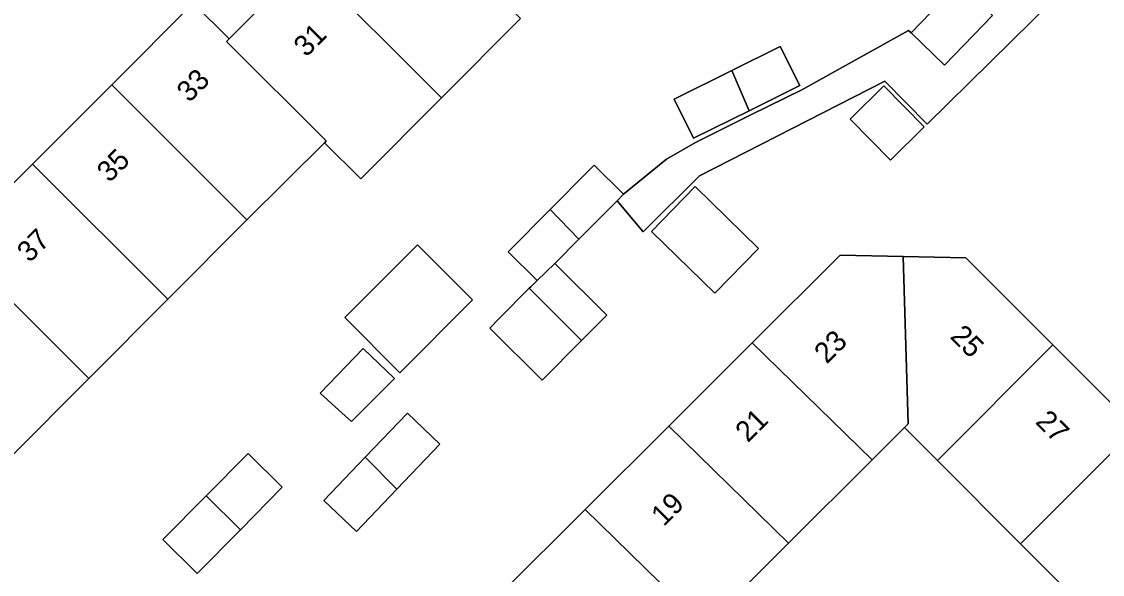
# Model space of a CAD drawing. Extents: x 159960 to 160866, y 382700 to 383354.
# Drawn here: x 160092.2 to 160144.3, y 383161.3 to 383188 of the extents above; entities that cross this region are included whole.
import ezdxf

# ---------------------------------------------------------------- set-up
doc = ezdxf.new("R2010")
doc.units = 0
for name, color, linetype in [('IMGEO_Erf', 7, 'Continuous'), ('IMGEO_Pand', 7, 'Continuous'), ('IMGEO_Pand_nummerreeks', 7, 'Continuous'), ('IMGEO_Voetpad_open', 7, 'Continuous')]:
    doc.layers.add(name, color=color, linetype=linetype)

msp = doc.modelspace()

# ---------------------------------------------------------------- linework, layer by layer
at = {"layer": 'IMGEO_Erf'}
for points in [[(160144.01, 383191.052), (160135.884, 383183.052), (160133.851, 383185.116), (160124.902, 383180.566), (160122.19, 383177.859), (160120.927, 383179.356), (160119.082, 383177.5), (160117.917, 383176.328), (160120.426, 383173.834), (160119.214, 383172.615), (160117.311, 383170.7), (160114.779, 383173.217), (160115.24, 383173.68), (160116.691, 383175.14), (160116.764, 383175.214), (160117.068, 383175.507), (160115.672, 383176.895), (160117.693, 383178.929), (160119.514, 383180.761), (160119.829, 383181.078), (160121.242, 383179.673), (160123.31, 383181.366), (160124.715, 383182.174), (160127.384, 383183.496), (160129.838, 383184.712), (160134.993, 383187.572), (160135.11, 383187.459), (160137.453, 383189.883)], [(160088.914, 383177.3), (160092.728, 383181.123), (160096.542, 383184.946), (160100.475, 383188.888), (160102.207, 383187.159), (160105.902, 383190.862)], [(160116.27, 383188.142), (160112.455, 383184.319), (160108.555, 383180.41), (160106.804, 383182.157), (160103.068, 383178.43), (160099.254, 383174.607), (160095.439, 383170.785), (160091.626, 383166.962)], [(160144.436, 383158.763), (160140.398, 383162.81), (160136.382, 383166.836), (160134.802, 383168.42), (160133.236, 383166.86), (160129.201, 383162.84), (160125.167, 383158.819), (160121.131, 383154.799), (160117.096, 383150.778), (160113.054, 383146.75), (160108.884, 383142.595), (160105.361, 383146.143), (160103.19, 383148.331), (160107.289, 383152.415), (160111.322, 383156.434), (160115.355, 383160.453), (160119.388, 383164.471), (160123.422, 383168.49), (160127.448, 383172.502), (160131.688, 383176.727), (160134.738, 383176.665), (160137.751, 383176.604), (160141.954, 383172.402), (160145.973, 383168.383)]]:
    msp.add_lwpolyline(points, dxfattribs=at)
for points in [[(160124.618, 383182.37), (160123.679, 383184.264), (160126.457, 383185.64), (160128.803, 383186.803), (160129.741, 383184.907), (160127.297, 383183.697)], [(160134.122, 383181.317), (160132.175, 383183.295), (160133.801, 383184.896), (160135.748, 383182.918)], [(160125.65, 383174.897), (160122.59, 383177.88), (160124.694, 383180.038), (160127.754, 383177.055)], [(160110.448, 383171.061), (160107.784, 383173.722), (160111.293, 383177.236), (160113.958, 383174.576)], [(160108.106, 383168.715), (160107.504, 383169.263), (160106.601, 383170.084), (160108.679, 383172.24), (160110.181, 383170.793)], [(160108.347, 383163.407), (160106.78, 383164.907), (160108.772, 383166.99), (160110.811, 383169.122), (160112.378, 383167.622), (160110.303, 383165.453)], [(160102.749, 383163.488), (160100.667, 383161.381), (160099.015, 383163.015), (160101.104, 383165.129), (160103.123, 383167.172), (160104.775, 383165.538)]]:
    msp.add_lwpolyline(points, close=True, dxfattribs=at)
at = {"layer": 'IMGEO_Pand'}
for points in [[(160112.455, 383184.319), (160116.27, 383188.142), (160109.716, 383194.686), (160105.902, 383190.862)], [(160102.207, 383187.159), (160102.086, 383187.041), (160106.89, 383182.245), (160106.804, 383182.157), (160108.555, 383180.41), (160112.455, 383184.319), (160105.902, 383190.862)], [(160139.044, 383188.294), (160137.453, 383189.883), (160135.11, 383187.459), (160136.728, 383185.896)], [(160102.207, 383187.159), (160100.475, 383188.888), (160096.542, 383184.946), (160103.068, 383178.43), (160106.804, 383182.157), (160106.89, 383182.245), (160102.086, 383187.041)], [(160128.803, 383186.803), (160126.457, 383185.64), (160127.297, 383183.697), (160129.741, 383184.907)], [(160126.457, 383185.64), (160123.679, 383184.264), (160124.618, 383182.37), (160127.297, 383183.697)], [(160099.254, 383174.607), (160103.068, 383178.43), (160096.542, 383184.946), (160092.728, 383181.123)], [(160133.801, 383184.896), (160132.175, 383183.295), (160134.122, 383181.317), (160135.748, 383182.918)], [(160099.254, 383174.607), (160092.728, 383181.123), (160088.914, 383177.3), (160095.439, 383170.785)], [(160120.927, 383179.356), (160121.242, 383179.673), (160119.829, 383181.078), (160119.514, 383180.761), (160117.693, 383178.929), (160119.082, 383177.5)], [(160122.59, 383177.88), (160125.65, 383174.897), (160127.754, 383177.055), (160124.694, 383180.038)], [(160119.082, 383177.5), (160117.693, 383178.929), (160115.672, 383176.895), (160117.068, 383175.507), (160117.917, 383176.328)], [(160095.439, 383170.785), (160088.914, 383177.3), (160085.1, 383173.478), (160091.626, 383166.962)], [(160111.293, 383177.236), (160107.784, 383173.722), (160110.448, 383171.061), (160113.958, 383174.576)], [(160134.738, 383176.665), (160131.688, 383176.727), (160127.448, 383172.502), (160133.236, 383166.86), (160134.802, 383168.42), (160134.977, 383168.596)], [(160141.954, 383172.402), (160137.751, 383176.604), (160134.738, 383176.665), (160134.977, 383168.596), (160134.802, 383168.42), (160136.382, 383166.836)], [(160117.917, 383176.328), (160117.068, 383175.507), (160116.764, 383175.214), (160116.691, 383175.14), (160118.891, 383172.932), (160119.214, 383172.615), (160120.426, 383173.834)], [(160116.691, 383175.14), (160115.24, 383173.68), (160114.779, 383173.217), (160117.311, 383170.7), (160119.214, 383172.615), (160118.891, 383172.932)], [(160108.679, 383172.24), (160106.601, 383170.084), (160107.504, 383169.263), (160108.106, 383168.715), (160110.181, 383170.793)], [(160129.201, 383162.84), (160133.236, 383166.86), (160127.448, 383172.502), (160123.422, 383168.49)], [(160140.398, 383162.81), (160145.973, 383168.383), (160141.954, 383172.402), (160136.382, 383166.836)], [(160152.158, 383166.488), (160148.094, 383170.504), (160145.973, 383168.383), (160140.398, 383162.81), (160144.436, 383158.763), (160150.013, 383164.343)], [(160108.772, 383166.99), (160110.303, 383165.453), (160112.378, 383167.622), (160110.811, 383169.122)], [(160119.388, 383164.471), (160125.167, 383158.819), (160129.201, 383162.84), (160123.422, 383168.49)], [(160101.104, 383165.129), (160102.749, 383163.488), (160104.775, 383165.538), (160103.123, 383167.172)], [(160110.303, 383165.453), (160108.772, 383166.99), (160106.78, 383164.907), (160108.347, 383163.407)], [(160102.749, 383163.488), (160101.104, 383165.129), (160099.015, 383163.015), (160100.667, 383161.381)], [(160119.388, 383164.471), (160115.355, 383160.453), (160121.131, 383154.799), (160125.167, 383158.819)]]:
    msp.add_lwpolyline(points, close=True, dxfattribs=at)
at = {"layer": 'IMGEO_Voetpad_open'}
msp.add_lwpolyline([(160139.044, 383188.294), (160136.728, 383185.896), (160135.11, 383187.459), (160134.993, 383187.572), (160129.838, 383184.712), (160127.384, 383183.496), (160124.715, 383182.174), (160123.31, 383181.366), (160121.242, 383179.673), (160120.927, 383179.356), (160122.19, 383177.859), (160124.902, 383180.566), (160133.851, 383185.116), (160135.884, 383183.052), (160144.01, 383191.052)], dxfattribs=at)

# ---------------------------------------------------------------- texts
at = {"layer": 'IMGEO_Pand_nummerreeks'}
for s, rotation, p in [('31', 45.0657, (160105.931, 383186.246)), ('33', 45.0656, (160100.288, 383184.055)), ('35', 45.0656, (160096.435, 383180.193)), ('37', 45.0656, (160092.582, 383176.332)), ('25', 315.0035, (160136.951, 383172.766)), ('23', 44.8973, (160131.043, 383171.453)), ('21', 44.8973, (160127.236, 383167.661)), ('27', 315.0035, (160141.062, 383168.655)), ('19', 44.8973, (160123.177, 383163.617))]:
    msp.add_text(s, height=1, rotation=rotation, dxfattribs=at).set_placement(p)

doc.saveas('drawing.dxf')
